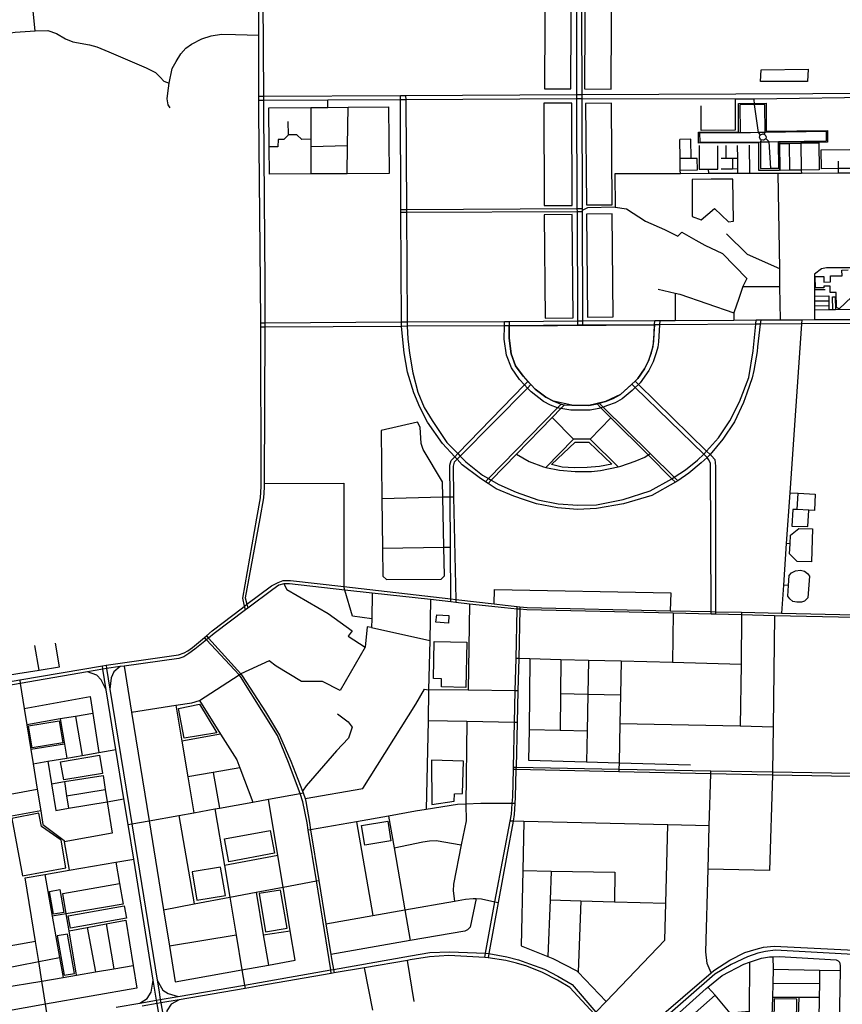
# Model space of a CAD drawing. Header units: millimetres. Extents: x 664923 to 767831, y 3118803 to 3207600.
# Tile 312 of 422: x 729539 to 731976, y 3165927 to 3168845. Entities that reach past the tile are written whole.
import ezdxf

# ---------------------------------------------------------------- set-up
doc = ezdxf.new("R2010")
doc.units = ezdxf.units.MM
for name, color, linetype in [('buildings', 5, 'Continuous'), ('parks', 8, 'Continuous'), ('roads_2', 2, 'Continuous'), ('roads_3', 3, 'Continuous')]:
    doc.layers.add(name, color=color, linetype=linetype)

msp = doc.modelspace()

# ---------------------------------------------------------------- linework, layer by layer
at = {"layer": 'buildings'}
for points in [[(731735.62, 3168695.56), (731874.64, 3168698.32), (731873.27, 3168661.23), (731734.21, 3168661.07), (731735.62, 3168695.56)], [(731531.47, 3168370.91), (731530.82, 3168261.54), (731557.78, 3168251.8), (731597.51, 3168285.3), (731639.17, 3168245.94), (731653.69, 3168248.09), (731651.69, 3168372.36), (731587.81, 3168372.02), (731531.47, 3168370.91)], [(730774.29, 3167080.89), (730810.43, 3167079.71), (730808.98, 3167056.99), (730771.54, 3167060.04), (730774.29, 3167080.89)]]:
    msp.add_lwpolyline(points, close=True, dxfattribs=at)
msp.add_lwpolyline([(732003.85, 3168022.57), (731966.63, 3167988.05), (731958.55, 3167992.27), (731957.54, 3168036.16), (731940.43, 3168036.12), (731939.92, 3168054.79), (731921.41, 3168054.75), (731921.66, 3168050.44), (731896.48, 3168050.27), (731895.76, 3168083.76), (731895.76, 3168083.76), (731921.32, 3168083.94), (731921.65, 3168067.35), (731941.18, 3168068), (731941.36, 3168085.37), (731975.32, 3168085.89), (731974.98, 3168102.84), (731993.4, 3168102.93)], dxfattribs=at)
at = {"layer": 'parks'}
for points in [[(731095.54, 3169042.9), (731093.5, 3168639.93), (731172.11, 3168639.55), (731174.14, 3169042.53), (731095.54, 3169042.9)], [(731214.71, 3169042.16), (731212.68, 3168639.19), (731291.28, 3168638.81), (731293.31, 3169041.78), (731214.71, 3169042.16)], [(731091.87, 3168597.12), (731092.64, 3168293.79), (731175.22, 3168294.01), (731174.45, 3168597.34), (731091.87, 3168597.12)], [(731215.63, 3168596.66), (731217.97, 3168295.76), (731294.45, 3168296.36), (731292.09, 3168597.26), (731215.63, 3168596.66)], [(731549.54, 3168511.31), (731668.69, 3168512.06), (731668.17, 3168596.28), (731750.07, 3168596.79), (731750.57, 3168514.7), (731932.15, 3168515.84), (731932.36, 3168481.55), (731789.58, 3168480.65), (731790.08, 3168398.12), (731729.16, 3168397.73), (731728.67, 3168479.44), (731549.74, 3168478.32), (731549.54, 3168511.31)], [(731092.87, 3168266.67), (731095.31, 3167960.63), (731178.54, 3167961.32), (731176.08, 3168267.34), (731092.87, 3168266.67)], [(731217.72, 3168268.8), (731220.83, 3167963.22), (731297.16, 3167963.99), (731294.05, 3168269.59), (731217.72, 3168268.8)], [(730989.39, 3167937.88), (731419.73, 3167940.42), (731415.17, 3167874.84), (731401.4, 3167834.31), (731389.69, 3167810.59), (731370.52, 3167781.92), (731362.02, 3167773.56), (731352.57, 3167764.25), (731318.48, 3167733.68), (731274.61, 3167713.04), (731224.69, 3167701.72), (731174.53, 3167702.07), (731120.09, 3167714.27), (731098.16, 3167725.73), (731065.6, 3167750.25), (731030.06, 3167788.2), (731007.77, 3167819.22), (730994.87, 3167854.48), (730989.44, 3167901.11), (730989.39, 3167937.88)], [(731114.68, 3167527.09), (731185.05, 3167592.97), (731225.11, 3167593.12), (731293.2, 3167527.37), (731256.84, 3167521.14), (731220.42, 3167517.84), (731181.33, 3167517.06), (731146.45, 3167518.64), (731114.68, 3167527.09)], [(730766.94, 3167001.92), (730863.56, 3167000.17), (730861.08, 3166866.5), (730788.21, 3166867.83), (730788.66, 3166892.13), (730764.91, 3166892.56), (730766.94, 3167001.92)], [(730009.67, 3166803.82), (730071.59, 3166816.54), (730123.14, 3166731.98), (730025.86, 3166715.68), (730009.67, 3166803.82)], [(729564.47, 3166752.47), (729656.12, 3166767.55), (729666.95, 3166702.28), (729575.3, 3166687.2), (729564.47, 3166752.47)], [(729659.95, 3166645.92), (729775.45, 3166665.28), (729784.53, 3166611.6), (729669.03, 3166592.23), (729659.95, 3166645.92)], [(730759.17, 3166650.33), (730760.13, 3166519.09), (730826.31, 3166529.3), (730826.7, 3166550.78), (730850.3, 3166551.66), (730853.3, 3166647.73), (730759.17, 3166650.33)], [(729515.73, 3166477.87), (729547.53, 3166308.14), (729675.37, 3166331.77), (729661.13, 3166413.3), (729602.93, 3166454.41), (729595.85, 3166493.38), (729515.73, 3166477.87)], [(730551.16, 3166457.4), (730629.11, 3166470.18), (730638.84, 3166411.39), (730560.88, 3166398.61), (730551.16, 3166457.4)], [(730145.43, 3166417.77), (730281.18, 3166442.59), (730293.7, 3166374.75), (730157.94, 3166349.94), (730145.43, 3166417.77)], [(730049.71, 3166319.77), (730064.01, 3166235.99), (730148.22, 3166250.23), (730133.92, 3166334.01), (730049.71, 3166319.77)], [(729626.81, 3166262.1), (729657.82, 3166267.55), (729669.82, 3166199.85), (729638.81, 3166194.41), (729626.81, 3166262.1)], [(730248.03, 3166255.27), (730267.19, 3166142.06), (730331.04, 3166152.77), (730311.89, 3166265.99), (730248.03, 3166255.27)], [(729682.77, 3166189.49), (729848.26, 3166218.83), (729854.73, 3166182.62), (729689.24, 3166153.27), (729682.77, 3166189.49)], [(729649.86, 3166129.86), (729670.74, 3166013.58), (729701.54, 3166019.05), (729680.65, 3166135.34), (729649.86, 3166129.86)], [(731773.97, 3165943.41), (731773.22, 3165871.36), (731840.79, 3165870.67), (731841.55, 3165942.72), (731773.97, 3165943.41)]]:
    msp.add_lwpolyline(points, close=True, dxfattribs=at)
at = {"layer": 'roads_2'}
for points in [[(730208.03, 3167096.24), (730205.21, 3167107.43), (730199.47, 3167130.24), (730241.05, 3167368.08), (730252.63, 3167427.97), (730254.51, 3167461.45), (730252.89, 3167933.56), (730252.85, 3167946.7), (730252.45, 3168062.02), (730247.35, 3168572.08), (730247.34, 3168604.8), (730247.33, 3168618.08), (730247.25, 3168798.94), (730247.12, 3169048.97), (730247.12, 3169061.05), (730247.12, 3169076.27), (730244.57, 3169430.4), (730244.5, 3169439.75), (730244.28, 3169470.96), (730244.03, 3169506.53), (730243.6, 3169519.87)], [(730255.9, 3169520.05), (730256.29, 3169506.75), (730256.43, 3169471.77), (730256.55, 3169439.78), (730256.59, 3169430.42), (730257.96, 3169075.77), (730258.07, 3169061.07), (730258.15, 3169048.99), (730261.16, 3168618.14), (730261.26, 3168604.87), (730261.49, 3168570.6), (730265.36, 3168064.06), (730265.01, 3167946.77), (730264.97, 3167933.64), (730263.59, 3167470.09), (730263.56, 3167458.35), (730260.99, 3167428.18), (730249.84, 3167367.07), (730207.05, 3167131.38), (730212.03, 3167112.59), (730214.97, 3167101.44)], [(732012.29, 3167073.16), (731774.85, 3167078.81), (731677.75, 3167081.11), (731600.57, 3167082.95), (731587.52, 3167083.26), (731474.62, 3167085.94), (731040.89, 3167096.27), (731020.81, 3167097.91), (731012.93, 3167098.56), (730975.43, 3167101.63), (730871.52, 3167113.29), (730831, 3167117.85), (730816.48, 3167119.48), (730756.04, 3167126.26), (730583.4, 3167145.65), (730502.11, 3167154.78), (730337.95, 3167173.22), (730321.61, 3167173.59), (730306.52, 3167168.98), (730288.97, 3167156.82), (730214.97, 3167101.44), (730208.03, 3167096.24), (730114.81, 3167026.46), (730097.84, 3167012.48), (730091.85, 3167007.55), (730057.75, 3166979.46), (730040.1, 3166967.16), (730025.5, 3166956.38), (730010.49, 3166952.32), (729848.19, 3166929.66), (729836.09, 3166927.97), (729796.08, 3166922.4), (729785.33, 3166920.52), (729740.06, 3166912.65), (729540.48, 3166877.95), (729269.94, 3166830.91)], [(729475.9, 3166877.69), (729538.8, 3166888.45), (729783.75, 3166930.33), (729794.54, 3166931.96), (730009.2, 3166962.66), (730025.62, 3166968.68), (730036.98, 3166974.38), (730050.6, 3166984.51), (730086.16, 3167013.7), (730092.24, 3167018.7), (730108.94, 3167033.48), (730198.64, 3167102.46), (730205.21, 3167107.43), (730212.03, 3167112.59), (730284.85, 3167167.7), (730304.19, 3167177.57), (730319.61, 3167183.26), (730341.59, 3167182.97), (730499.09, 3167164.95), (730816.41, 3167128.63), (730830.81, 3167126.98), (730944.27, 3167114), (730976.71, 3167110.28), (731013.11, 3167106.06), (731020.98, 3167105.15), (731042.3, 3167102.66), (731466.3, 3167093.46), (731587.5, 3167090.84), (731600.57, 3167090.56), (731677.84, 3167088.88), (731796.08, 3167086.32), (732012.7, 3167081.64)], [(730916.65, 3166066.29), (730919.02, 3166079.19), (730947.02, 3166231.04), (730972.8, 3166370.89), (730992.13, 3166470.43), (730996.07, 3166490.75), (730998.29, 3166522.35), (730999.68, 3166542), (731001.6, 3166622.74), (731001.77, 3166629.77), (731004.92, 3166762.18), (731007.16, 3166856.13), (731009.44, 3166951.93), (731012.93, 3167098.56), (731013.11, 3167106.06)], [(731020.98, 3167105.15), (731020.81, 3167097.91), (731017.25, 3166951.73), (731014.92, 3166856.03), (731012.63, 3166762.03), (731009.41, 3166629.63), (731009.24, 3166622.58), (731007.25, 3166541.06), (731006.12, 3166522.34), (731004.19, 3166490.21), (731000.55, 3166470.22), (730982.17, 3166369.32), (730956.64, 3166228.84), (730929.14, 3166077.52), (730926.81, 3166064.75)], [(730462.11, 3166018.68), (730460.42, 3166029.14), (730417.89, 3166292.79), (730393.65, 3166443.13), (730390.05, 3166465.4), (730377.54, 3166527.18), (730369.53, 3166551.88), (730335.48, 3166644.12), (730302.64, 3166723.39), (730261.22, 3166789.82), (730192.93, 3166898.5), (730188.62, 3166903.15), (730091.85, 3167007.55), (730086.16, 3167013.7)], [(730092.24, 3167018.7), (730097.84, 3167012.48), (730193.49, 3166906.29), (730198.34, 3166900.92), (730266.76, 3166794.39), (730308.79, 3166724.92), (730342.44, 3166648.04), (730377.05, 3166559.12), (730379.14, 3166553.76), (730384.19, 3166537.28), (730386.84, 3166528.59), (730397.11, 3166466.5), (730400.72, 3166444.38), (730425.22, 3166294.16), (730446.1, 3166166.13), (730460.89, 3166075.44), (730463.91, 3166056.98), (730468.96, 3166030.65), (730470.96, 3166020.21)], [(729795.34, 3166858.69), (729780.11, 3166889.2), (729766.83, 3166902.96), (729740.06, 3166912.65)], [(729956.5, 3165863.64), (729945.75, 3165929.76), (729944.15, 3165939.59), (729939.37, 3165969), (729934.52, 3165998.93), (729876.44, 3166357.74), (729859.91, 3166459.84), (729847.54, 3166536.28), (729823.97, 3166681.84), (729795.34, 3166858.69), (729785.33, 3166920.52), (729783.75, 3166930.33)], [(729794.54, 3166931.96), (729796.08, 3166922.4), (729806.06, 3166860.88), (729870.77, 3166461.8), (729945.79, 3165999.1), (729950.52, 3165969.94), (729955.43, 3165941.52), (729957.12, 3165931.71), (729968.77, 3165864.18)], [(729836.09, 3166927.97), (729817.94, 3166912.36), (729809.63, 3166894.57), (729806.06, 3166860.88)], [(732014.93, 3166601.59), (732002.34, 3166601.85), (731769.26, 3166606.71), (731586.18, 3166610.53), (731314.29, 3166616.2), (731009.24, 3166622.58), (731001.6, 3166622.74)], [(731001.77, 3166629.77), (731009.41, 3166629.63), (731314.45, 3166624.15), (731586.43, 3166619.27), (731769.55, 3166615.99), (732002.55, 3166611.82), (732014.96, 3166611.6)], [(730502.66, 3165073.24), (730516.38, 3165085.46), (730544.34, 3165109.99), (730862.05, 3165388.78), (731009.41, 3165518.09), (731329.02, 3165798.55), (731336.05, 3165804.04), (731587.49, 3166020.49), (731595.57, 3166027.45), (731643.11, 3166058.16), (731687.65, 3166080.78), (731720.77, 3166090.76), (731742.32, 3166096.75), (731773.89, 3166099.89), (731991.11, 3166088.34), (732003.69, 3166087.51)], [(729824.67, 3165919.14), (729894.76, 3165931.13), (729944.15, 3165939.59), (729955.43, 3165941.52), (730008.43, 3165950.59), (730204.76, 3165984.19), (730249.02, 3165991.76), (730460.42, 3166029.14), (730468.96, 3166030.65), (730696.91, 3166070.95), (730754.42, 3166080.77), (730812.69, 3166082.87), (730919.02, 3166079.19), (730929.14, 3166077.52), (730981.9, 3166068.35), (731017.16, 3166058.92), (731049.59, 3166047.16), (731093.25, 3166031.18), (731133.69, 3166011.05), (731175.38, 3165986.14), (731246.06, 3165904.52)], [(731240.69, 3165898.93), (731168.95, 3165977.36), (731131.96, 3165998.83), (731087.74, 3166021.85), (731040.92, 3166040.24), (731010.92, 3166049.75), (730979.59, 3166056.72), (730926.81, 3166064.75), (730916.65, 3166066.29), (730810.37, 3166071.79), (730753.28, 3166067.93), (730696.03, 3166058.97), (730687.77, 3166057.54), (730560.86, 3166035.69), (730470.96, 3166020.21), (730462.11, 3166018.68), (730250.28, 3165982.2), (730206.37, 3165974.64), (730011.32, 3165941.05), (729957.12, 3165931.71), (729945.75, 3165929.76), (729901.12, 3165922.08)], [(732003.36, 3166074.89), (731990.99, 3166076.16), (731776.99, 3166088.17), (731748.63, 3166084.36), (731726.13, 3166078.81), (731695.57, 3166068.47), (731646.85, 3166045.71), (731598.39, 3166016.73), (731348.34, 3165798.67), (731343.4, 3165794.36), (731337.24, 3165788.97), (731019.32, 3165507.41), (730597.11, 3165135.42), (730552.76, 3165094.24), (730527.92, 3165072.25), (730514.55, 3165060.69)], [(729894.76, 3165931.13), (729916.61, 3165944.13), (729928.09, 3165963.34), (729934.52, 3165998.93)], [(729945.79, 3165999.1), (729963.25, 3165968.93), (729979.05, 3165959.74), (730008.43, 3165950.59)], [(730011.32, 3165941.05), (729987.49, 3165927.69), (729974.57, 3165907.87), (729968.77, 3165864.18)]]:
    msp.add_lwpolyline(points, dxfattribs=at)
at = {"layer": 'roads_3'}
for points in [[(729584.8, 3168811.4), (729578.4, 3168870.14), (729562.89, 3168970.47), (729534.05, 3169164.55), (729508.02, 3169374.98), (729500.29, 3169454.88), (729496.27, 3169496.28), (729494.68, 3169510.64)], [(731192.08, 3167939.07), (731192.04, 3167951.88), (731191.03, 3168275.05), (731190.99, 3168285.14), (731189.98, 3168609.84), (731189.94, 3168622.55), (731189.22, 3168853.04), (731188.15, 3169052.5), (731188.08, 3169064.23), (731187, 3169264.12), (731186.94, 3169276.91)], [(731201.66, 3169276.33), (731201.74, 3169263.78), (731202.52, 3169064.29), (731202.58, 3169052.58), (731203.38, 3168853.32), (731204.03, 3168622.62), (731204.07, 3168609.91), (731204.99, 3168285.23), (731205.01, 3168279.43), (731205.02, 3168275.1), (731205.93, 3167951.96), (731205.97, 3167939.16)], [(728786.9, 3168335.26), (728841.89, 3168329.27), (728897.07, 3168316.08), (729014.22, 3168294.07), (729036.67, 3168292.3), (729054.78, 3168295.26), (729078.91, 3168310.8), (729175.84, 3168434.24), (729248.77, 3168516.34), (729264.79, 3168543.58), (729276.27, 3168565.9), (729324.89, 3168629.93), (729386.89, 3168701.46), (729432.15, 3168751.16), (729457.77, 3168772.95), (729484.03, 3168792.76), (729503.79, 3168804.79), (729525.74, 3168807.63), (729584.8, 3168811.4)], [(729584.8, 3168811.4), (729621.83, 3168812.49), (729648.27, 3168803.64), (729674.29, 3168787.39), (729696.16, 3168779.31), (729745.46, 3168769.76), (729767.55, 3168764.51), (729802.69, 3168749.29), (729913.87, 3168701.71), (729941.21, 3168687.79), (729954.8, 3168674.2), (729965.32, 3168662.75), (729981.39, 3168656.64)], [(729981.39, 3168656.64), (729990.31, 3168700.28), (730002.04, 3168720.97), (730015.73, 3168743.82), (730030.83, 3168759.89), (730047.72, 3168772.01), (730078.11, 3168787.94), (730106.49, 3168796.74), (730136.52, 3168801.31), (730177.95, 3168800.71), (730247.25, 3168798.94)], [(729985.05, 3168583.13), (729978.44, 3168592.24), (729975.53, 3168609.79), (729977.61, 3168627.3), (729981.39, 3168656.64)], [(730247.33, 3168618.08), (730261.16, 3168618.14), (730666.82, 3168620.07), (730682.32, 3168620.14), (731189.94, 3168622.55), (731204.03, 3168622.62), (732117.18, 3168627.04), (732129.63, 3168627.1)], [(732129, 3168614.93), (732116.52, 3168614.86), (731714.52, 3168608.83), (731659.13, 3168608.81), (731204.07, 3168609.91), (731189.98, 3168609.84), (730682.41, 3168607.11), (730666.87, 3168607.03), (730451.85, 3168605.88), (730261.26, 3168604.87), (730247.34, 3168604.8)], [(730452.06, 3168584.66), (730451.85, 3168605.88)], [(731734.29, 3167954.91), (731732.86, 3167942.29), (731725.26, 3167875.71), (731723.69, 3167861.96), (731713.49, 3167805.42), (731709.45, 3167783.02), (731693.51, 3167738.08), (731683.77, 3167710.61), (731656.69, 3167652.77), (731622.11, 3167602.07), (731584.21, 3167556.75), (731575.88, 3167547.16), (731558.21, 3167531.98), (731521.04, 3167501.37), (731488.92, 3167478.47), (731482.05, 3167473.91), (731411.38, 3167434.97), (731328.29, 3167410.3), (731247.81, 3167396.34), (731191.96, 3167393.55), (731132.56, 3167398), (731070.21, 3167409.69), (731034.32, 3167422.09), (731002.55, 3167433.08), (730950.73, 3167455.08), (730926.4, 3167470.71), (730918.57, 3167475.75), (730899.82, 3167487.78), (730849.93, 3167526.13), (730834.56, 3167542.57), (730827.87, 3167549.73), (730791.66, 3167588.47), (730747.48, 3167652.19), (730723.96, 3167696.11), (730706.24, 3167739.03), (730688.08, 3167800.46), (730677.92, 3167857.57), (730669.7, 3167935.99), (730669.65, 3167948.99), (730668.28, 3168273.46), (730668.24, 3168281.9), (730666.87, 3168607.03), (730666.82, 3168620.07)], [(730682.32, 3168620.14), (730682.41, 3168607.11), (730684.49, 3168282), (730684.55, 3168273.51), (730686.62, 3167949.09), (730686.7, 3167936.1), (730688.73, 3167898.65), (730694.08, 3167856.62), (730703.14, 3167797.81), (730718.38, 3167741.38), (730737.36, 3167695.11), (730760.41, 3167656.58), (730804.7, 3167591.66), (730836.81, 3167558.92), (730843.76, 3167551.84), (730860.77, 3167534.51), (730909.62, 3167495.21), (730927.63, 3167485.04), (730935.83, 3167480.41), (730958.23, 3167467.76), (731010, 3167444.7), (731074.08, 3167421.52), (731134.3, 3167410.12), (731192.57, 3167405.87), (731247.48, 3167407.33), (731326.32, 3167423.27), (731406.78, 3167448.59), (731471.43, 3167484.49), (731478.29, 3167488.96), (731511.59, 3167511.25), (731546.66, 3167539.81), (731565.78, 3167557.75), (731573.28, 3167566.26), (731608.95, 3167606.13), (731643.02, 3167656.05), (731671.91, 3167712), (731698.67, 3167784.08), (731711.92, 3167863.45), (731720.02, 3167942.21), (731721.31, 3167954.83)], [(731659.13, 3168608.81), (731658.81, 3168516.88), (731557.48, 3168515.82)], [(731734.08, 3168503.52), (731728.19, 3168509.97), (731715.9, 3168592.91), (731714.52, 3168608.83)], [(730276.89, 3168583.27), (730400.99, 3168584.25), (730452.06, 3168584.66), (730511.63, 3168585.12), (730631.91, 3168586.08), (730633.44, 3168389.24), (730509.25, 3168388.26), (730401.04, 3168387.4), (730278.42, 3168386.43), (730277.78, 3168467.79), (730276.89, 3168583.27)], [(730400.99, 3168584.25), (730401.02, 3168490.41), (730401.02, 3168469.21), (730401.04, 3168387.4)], [(730509.25, 3168388.26), (730510.25, 3168471.39), (730511.63, 3168585.12)], [(731557.48, 3168515.82), (731557.76, 3168589.72)], [(731744.14, 3168505.33), (731747.31, 3168510.27), (731746.27, 3168593.3), (731715.9, 3168592.91), (731672.12, 3168592.36), (731673.16, 3168509.57)], [(730335.54, 3168503.08), (730334.16, 3168542.63)], [(730401.02, 3168490.41), (730374.97, 3168490), (730359.98, 3168502.97), (730335.54, 3168503.08), (730321.26, 3168489.94), (730304.91, 3168489.62), (730303.93, 3168467.91), (730277.78, 3168467.79)], [(731528.23, 3168433.29), (731527.34, 3168490.08), (731494.69, 3168489.56)], [(731496.28, 3168388.16), (731496.11, 3168398.9), (731495.58, 3168432.78), (731494.69, 3168489.56)], [(731553.56, 3168481.94), (731733.34, 3168482.52), (731738.14, 3168482.54), (731759.46, 3168482.95), (731787.42, 3168483.5), (731863.22, 3168484.99), (731929.32, 3168485.65), (731929.05, 3168513.13), (731747.31, 3168510.27), (731728.19, 3168509.97), (731704.49, 3168509.6), (731673.16, 3168509.57), (731553.3, 3168509.43), (731553.56, 3168481.94)], [(731750.05, 3168496.21), (731749.08, 3168492.42), (731747, 3168489.63), (731743.98, 3168487.75), (731740.17, 3168487.12), (731735.89, 3168488.32), (731733.56, 3168490.15), (731731.66, 3168493.2), (731731.04, 3168496.94), (731731.97, 3168500.66), (731734.08, 3168503.52), (731738.18, 3168505.73), (731740.91, 3168506.03), (731744.14, 3168505.33), (731747.52, 3168503), (731749.51, 3168499.71), (731750.05, 3168496.21)], [(731735.89, 3168488.32), (731733.34, 3168482.52), (731733.93, 3168403.98), (731764.71, 3168404.21), (731788.02, 3168404.4), (731787.42, 3168483.5)], [(731764.71, 3168404.21), (731759.46, 3168482.95), (731749.08, 3168492.42)], [(730401.02, 3168469.21), (730510.25, 3168471.39)], [(731552.21, 3168471.68), (731552.26, 3168401.31), (731579.09, 3168401.39), (731607.36, 3168401.47), (731607.07, 3168470.81)], [(731632.36, 3168433.04), (731631.8, 3168471.41)], [(731666.89, 3168388.73), (731666.78, 3168402.24), (731666.51, 3168433.59), (731666.01, 3168472.23)], [(731700.49, 3168473.06), (731701.39, 3168388.83)], [(731906.74, 3168479.27), (731907.94, 3168399.63), (731854.59, 3168398.77), (731820.46, 3168398.4), (731792.11, 3168398.11), (731791.12, 3168477.35), (731820.06, 3168477.84), (731853.2, 3168478.39), (731906.74, 3168479.27)], [(731820.46, 3168398.4), (731820.06, 3168477.84)], [(731853.2, 3168478.39), (731854.59, 3168398.77), (731854.76, 3168389.31)], [(731913.66, 3168459.08), (731998.16, 3168459.64), (732073.79, 3168460.14), (732071.22, 3168404.29), (731998.11, 3168403.73), (731964.04, 3168403.5), (731914.18, 3168403.1), (731913.66, 3168459.08)], [(731496.11, 3168398.9), (731546.93, 3168399.71), (731546.4, 3168433.57), (731528.23, 3168433.29), (731495.58, 3168432.78)], [(731666.51, 3168433.59), (731650.53, 3168433.33), (731632.36, 3168433.04), (731616.9, 3168432.8)], [(731650.53, 3168433.33), (731651.15, 3168402.1)], [(731579.09, 3168401.39), (731579.36, 3168388.45)], [(731666.78, 3168402.24), (731651.15, 3168402.1), (731617.51, 3168401.83)], [(731963.84, 3168425.64), (731964.04, 3168403.5), (731964.17, 3168389.69)], [(732101.22, 3168390.09), (731964.17, 3168389.69), (731854.76, 3168389.31), (731784.66, 3168389.1), (731701.39, 3168388.83), (731666.89, 3168388.73), (731579.36, 3168388.45), (731496.28, 3168388.16), (731302.16, 3168387.6), (731303.28, 3168289.36), (731220.7, 3168287.57), (731205.01, 3168279.43)], [(731784.66, 3168389.1), (731789.55, 3168107.29), (731790.47, 3168054.47), (731792.19, 3167955.23)], [(730668.24, 3168281.9), (730684.49, 3168282), (731190.99, 3168285.14), (731204.99, 3168285.23)], [(731303.28, 3168289.36), (731336.35, 3168283.81), (731393.36, 3168247.94), (731449.1, 3168222.63), (731488.81, 3168202.8), (731500.78, 3168215.19), (731542.14, 3168191.7), (731569.01, 3168176.38), (731621.56, 3168151.53), (731693.67, 3168077.92), (731681.39, 3168054.42), (731669.34, 3168018.78), (731654.79, 3167975.68)], [(731205.02, 3168275.1), (731191.03, 3168275.05), (730684.55, 3168273.51), (730668.28, 3168273.46)], [(731632.62, 3168209.87), (731693.84, 3168149.79), (731789.55, 3168107.29)], [(732082.11, 3168109.18), (731929.63, 3168109.48), (731914.93, 3168106.15), (731893.34, 3168091.05), (731893.57, 3168044.24), (731893.65, 3168025.76), (731893.72, 3168010.21), (731893.79, 3167995.95), (731893.84, 3167983.98), (731893.98, 3167955.81)], [(731681.39, 3168054.42), (731790.47, 3168054.47)], [(732025.24, 3168064.02), (732026.05, 3168040.06), (732025.83, 3167985.61), (732017.04, 3167985.5), (731955.81, 3167984.74), (731947.65, 3167984.65), (731936.59, 3167984.5), (731893.84, 3167983.98)], [(731430.83, 3168045.75), (731480.66, 3168034.31), (731494.33, 3168031.17), (731654.79, 3167975.68), (731655.2, 3167954.46)], [(731480.66, 3168034.31), (731481, 3167953.5)], [(731925.31, 3168044.22), (731893.57, 3168044.24)], [(731893.65, 3168025.76), (731936.08, 3168026.29), (731936.27, 3168011.06), (731936.44, 3167997.13), (731936.59, 3167984.5)], [(731947.65, 3167984.65), (731947.22, 3168023.27), (731955.03, 3168023.42), (731955.81, 3167984.74)], [(731936.27, 3168011.06), (731893.72, 3168010.21)], [(731936.44, 3167997.13), (731893.79, 3167995.95)], [(730252.85, 3167946.7), (730265.01, 3167946.77), (730669.65, 3167948.99), (730686.62, 3167949.09), (730974.9, 3167950.68), (730989.37, 3167950.76), (731192.04, 3167951.88), (731205.93, 3167951.96), (731420.32, 3167953.15), (731435.68, 3167953.24), (731481, 3167953.5), (731655.2, 3167954.46), (731721.31, 3167954.83), (731734.29, 3167954.91), (731792.19, 3167955.23), (731855.85, 3167955.59), (731893.98, 3167955.81), (732017.61, 3167956.5), (732071.53, 3167956.8), (732087.84, 3167956.85)], [(732087, 3167944.4), (732070.35, 3167944.3), (731854.98, 3167943.01), (731732.86, 3167942.29), (731720.02, 3167942.21), (731434.92, 3167940.51), (731419.73, 3167940.42), (731205.97, 3167939.16), (731192.08, 3167939.07), (730989.39, 3167937.88), (730974.71, 3167937.79), (730686.7, 3167936.1), (730669.7, 3167935.99), (730264.97, 3167933.64), (730252.89, 3167933.56)], [(731435.68, 3167953.24), (731434.92, 3167940.51), (731431.93, 3167890.53), (731429.29, 3167874.2), (731424.91, 3167857.14), (731415.35, 3167830.67), (731402.45, 3167805), (731377.42, 3167768.55), (731372.2, 3167763.64), (731362.51, 3167754.52), (731353.03, 3167745.6), (731323.69, 3167721.65), (731303.48, 3167709.25), (731280.72, 3167701.02), (731267.52, 3167696.68), (731261.02, 3167694.54), (731254.55, 3167692.41), (731228.57, 3167687.86), (731172.12, 3167687.19), (731141.77, 3167692.44), (731136.26, 3167693.39), (731132.31, 3167694.82), (731111.14, 3167702.46), (731090.28, 3167712.98), (731054.48, 3167741.94), (731043.46, 3167753.31), (731034.7, 3167762.34), (731019.42, 3167778.1), (730996.16, 3167812.7), (730981.4, 3167850.61), (730974.14, 3167898.11), (730974.71, 3167937.79), (730974.9, 3167950.68)], [(730989.37, 3167950.76), (730989.39, 3167937.88), (730989.44, 3167901.11), (730994.87, 3167854.48), (731007.77, 3167819.22), (731030.06, 3167788.2), (731044.67, 3167772.6), (731053.37, 3167763.32), (731065.6, 3167750.25), (731098.16, 3167725.73), (731120.09, 3167714.27), (731142.72, 3167705.48), (731152.67, 3167703.67), (731174.53, 3167702.07), (731224.69, 3167701.72), (731249.42, 3167706.12), (731256.09, 3167707.95), (731274.61, 3167713.04), (731296.99, 3167722.02), (731318.48, 3167733.68), (731350, 3167761.72), (731352.57, 3167764.25), (731362.02, 3167773.56), (731370.52, 3167781.92), (731389.69, 3167810.59), (731401.4, 3167834.31), (731410.9, 3167857.31), (731415.17, 3167874.84), (731417.46, 3167891.14), (731419.73, 3167940.42), (731420.32, 3167953.15)], [(731855.85, 3167955.59), (731854.98, 3167943.01), (731820.62, 3167443.17), (731810.25, 3167292.36), (731801.75, 3167168.84), (731796.08, 3167086.32)], [(730816.48, 3167119.48), (730816.41, 3167128.63), (730815.16, 3167281.95), (730813.95, 3167431), (730813.19, 3167524.7), (730817.24, 3167538.8), (730827.87, 3167549.73), (730836.81, 3167558.92), (731034.7, 3167762.34), (731044.67, 3167772.6)], [(731053.37, 3167763.32), (731043.46, 3167753.31), (730843.76, 3167551.84), (730834.56, 3167542.57), (730825.66, 3167533.58), (730822.64, 3167521.65), (730824.51, 3167431.26), (730830.81, 3167126.98), (730831, 3167117.85)], [(731587.52, 3167083.26), (731587.5, 3167090.84), (731585.95, 3167530.17), (731579.94, 3167541.55), (731575.88, 3167547.16), (731565.78, 3167557.75), (731362.51, 3167754.52), (731352.57, 3167764.25)], [(731362.02, 3167773.56), (731372.2, 3167763.64), (731573.28, 3167566.26), (731584.21, 3167556.75), (731588.77, 3167552.52), (731598.02, 3167541.2), (731600.57, 3167522.19), (731600.57, 3167090.56), (731600.57, 3167082.95)], [(730918.57, 3167475.75), (730927.63, 3167485.04), (731132.31, 3167694.82), (731142.72, 3167705.48)], [(731152.67, 3167703.67), (731141.77, 3167692.44), (731116.28, 3167666.2), (731010.63, 3167557.42), (730935.83, 3167480.41), (730926.4, 3167470.71)], [(731482.05, 3167473.91), (731471.43, 3167484.49), (731400.92, 3167554.89), (731290.28, 3167665.33), (731261.02, 3167694.54), (731249.42, 3167706.12)], [(731256.09, 3167707.95), (731267.52, 3167696.68), (731407.25, 3167558.97), (731478.29, 3167488.96), (731488.92, 3167478.47)], [(730625.15, 3167186.23), (730787.87, 3167186.93), (730797.15, 3167197), (730795.48, 3167281.66), (730792.54, 3167430.48), (730791.66, 3167475.11), (730734.64, 3167571.52), (730727.97, 3167589.36), (730725.21, 3167637.41), (730717.24, 3167652.07), (730609.4, 3167626.94), (730612.04, 3167426.06), (730613.98, 3167279.09), (730615.07, 3167195.86), (730625.15, 3167186.23)], [(731180.05, 3167601.7), (731116.28, 3167666.2)], [(731228.84, 3167601.76), (731290.28, 3167665.33)], [(731311.88, 3167520.12), (731228.84, 3167601.76), (731180.05, 3167601.7), (731098, 3167518.01)], [(731010.63, 3167557.42), (731048.08, 3167535.26), (731090.87, 3167519.49), (731098, 3167518.01), (731138.5, 3167509.64), (731184.65, 3167506.05), (731233, 3167506.11), (731260.04, 3167508.9), (731311.88, 3167520.12), (731319.42, 3167521.76), (731362.06, 3167536.53), (731390.74, 3167548.34), (731400.92, 3167554.89), (731407.25, 3167558.97)], [(730263.59, 3167470.09), (730498.89, 3167471.1), (730499.09, 3167164.95)], [(731820.62, 3167443.17), (731845.52, 3167441.65), (731895.37, 3167438.6), (731893.48, 3167390.35), (731877.4, 3167391.18), (731842.52, 3167392.99), (731845.52, 3167441.65)], [(730612.04, 3167426.06), (730792.54, 3167430.48), (730813.95, 3167431), (730824.51, 3167431.26)], [(731842.52, 3167392.99), (731829.49, 3167393.13), (731826.79, 3167344.46), (731874.05, 3167342.97), (731877.4, 3167391.18)], [(731887.62, 3167336.36), (731885.09, 3167238.27), (731842.72, 3167239.04), (731819.46, 3167262.49), (731821.28, 3167291.96), (731822.84, 3167317.24), (731847.7, 3167337.18), (731887.62, 3167336.36)], [(731821.28, 3167291.96), (731810.25, 3167292.36)], [(730613.98, 3167279.09), (730795.48, 3167281.66), (730815.16, 3167281.95)], [(731878.44, 3167195.76), (731873.83, 3167132.14), (731863.93, 3167122.22), (731854.87, 3167119.12), (731841.52, 3167118.86), (731829.42, 3167121.21), (731820.48, 3167128.49), (731814.45, 3167136.8), (731816.48, 3167167.95), (731818.44, 3167198.14), (731825.79, 3167205.73), (731837.08, 3167211.79), (731852.35, 3167213.39), (731864.13, 3167211.03), (731873.07, 3167203.43), (731878.44, 3167195.76)], [(730321.61, 3167173.59), (730329.83, 3167156.12), (730452.78, 3167084.99), (730523.47, 3167034.37), (730512.33, 3167017.66), (730562.68, 3166985.68)], [(730582, 3167069.72), (730525.18, 3167077.11), (730502.11, 3167154.78), (730499.09, 3167164.95)], [(730583.4, 3167145.65), (730582, 3167069.72), (730581.51, 3167043.55), (730753.51, 3167005)], [(730944.27, 3167114), (730945.53, 3167156.67), (731468.01, 3167146.76), (731466.3, 3167093.46)], [(731816.48, 3167167.95), (731801.75, 3167168.84)], [(730756.04, 3167126.26), (730753.51, 3167005), (730750.49, 3166859.44), (730748.56, 3166767.13), (730743.09, 3166504.33)], [(730871.52, 3167113.29), (730868.04, 3166857.93)], [(731474.62, 3167085.94), (731472.82, 3166939.82)], [(731677.84, 3167088.88), (731677.75, 3167081.11), (731676.04, 3166934.51), (731673.9, 3166751.98)], [(731774.85, 3167078.81), (731771.09, 3166749.92), (731769.55, 3166615.99)], [(730581.51, 3167043.55), (730568.72, 3167045.84), (730562.68, 3166985.68), (730488.29, 3166856.94), (730435.49, 3166883.81), (730373.44, 3166883.86), (730299.02, 3166929.32), (730277.88, 3166945.39), (730193.49, 3166906.29)], [(729350.74, 3166878.02), (729409.95, 3166887.51), (729472.52, 3166897.54), (729533.57, 3166907.33), (729596.45, 3166917.41), (729656.33, 3166927), (729645.25, 3166997.5)], [(729596.45, 3166917.41), (729583.98, 3166990.88)], [(731676.04, 3166934.51), (731472.82, 3166939.82), (731321.05, 3166943.78), (731224.13, 3166946.31), (731142.24, 3166948.45), (731050.64, 3166950.85), (731017.25, 3166951.73), (731009.44, 3166951.93)], [(731050.64, 3166950.85), (731047.81, 3166740.92), (731046.6, 3166650.7), (731218.13, 3166645.64), (731314.84, 3166642.79), (731526.59, 3166636.74)], [(731142.24, 3166948.45), (731141.08, 3166847.91), (731139.82, 3166738.49)], [(731224.13, 3166946.31), (731222.12, 3166846.14), (731219.94, 3166736.37), (731218.13, 3166645.64)], [(731321.05, 3166943.78), (731318.99, 3166844.03), (731317.24, 3166759.59), (731314.84, 3166642.79), (731314.45, 3166624.15), (731314.29, 3166616.2)], [(729848.19, 3166929.66), (729870.33, 3166793.01), (729922.47, 3166471.13), (729965.17, 3166207.54), (729982.58, 3166100.08), (729999.71, 3165994.35)], [(729538.8, 3166888.45), (729540.48, 3166877.95), (729552.39, 3166803.42), (729560.02, 3166755.76), (729571.82, 3166681.9), (729578.53, 3166640.03), (729590.53, 3166564.95), (729600.9, 3166500.13), (729607.23, 3166460.53), (729670.19, 3166412.93), (729670.85, 3166409.16), (729685.7, 3166324.53)], [(729870.33, 3166793.01), (730001.19, 3166813.2), (730048.83, 3166820.56), (730071.04, 3166827.34), (730188.62, 3166903.15), (730193.49, 3166906.29)], [(730384.19, 3166537.28), (730555.63, 3166566.96), (730712.21, 3166816.55), (730738.54, 3166861.04), (730750.49, 3166859.44)], [(731014.92, 3166856.03), (731007.16, 3166856.13), (730868.04, 3166857.93), (730750.49, 3166859.44)], [(729552.39, 3166803.42), (729747.52, 3166839.69), (729755.4, 3166789.35), (729773.56, 3166673.25)], [(730071.04, 3166827.34), (730134.15, 3166727.37), (730182.02, 3166651.53), (730191.05, 3166627.61), (730229.21, 3166526.53)], [(731141.08, 3166847.91), (731222.12, 3166846.14), (731318.99, 3166844.03)], [(730001.19, 3166813.2), (730018.99, 3166706.73), (730036.64, 3166601.28), (730054.42, 3166494.96)], [(729755.4, 3166789.35), (729704.11, 3166780.53), (729658.74, 3166772.73), (729560.02, 3166755.76)], [(729658.74, 3166772.73), (729671.28, 3166698.54), (729678.3, 3166657.04)], [(729704.11, 3166780.53), (729724.17, 3166664.84)], [(730480.31, 3166787.87), (730511.79, 3166764.39), (730523.58, 3166748.56), (730512.75, 3166715.79), (730477.38, 3166677.89), (730387.62, 3166574.22), (730377.05, 3166559.12)], [(731012.63, 3166762.03), (731004.92, 3166762.18), (730863.41, 3166764.92), (730748.56, 3166767.13)], [(730863.41, 3166764.92), (730860.18, 3166520.2), (730861.17, 3166470.85), (730846.95, 3166399.94), (730823.69, 3166283.8), (730822.65, 3166263.52), (730827.43, 3166232.88)], [(731219.94, 3166736.37), (731139.82, 3166738.49), (731047.81, 3166740.92)], [(731317.24, 3166759.59), (731673.9, 3166751.98), (731771.09, 3166749.92)], [(730134.15, 3166727.37), (730018.99, 3166706.73)], [(729671.28, 3166698.54), (729571.82, 3166681.9)], [(729578.53, 3166640.03), (729621.71, 3166647.39), (729678.3, 3166657.04), (729724.17, 3166664.84), (729773.56, 3166673.25), (729823.97, 3166681.84)], [(729621.71, 3166647.39), (729632.58, 3166580.87), (729645.52, 3166501.57), (729683.43, 3166508.09), (729797.81, 3166527.74), (729847.54, 3166536.28)], [(730191.05, 3166627.61), (730112.08, 3166614.15), (730036.64, 3166601.28)], [(731587.49, 3166020.49), (731575.44, 3166048.54), (731571.29, 3166082.4), (731578.19, 3166327.4), (731581.82, 3166456.11), (731586.18, 3166610.53), (731586.43, 3166619.27)], [(729632.58, 3166580.87), (729671.4, 3166587.11), (729785.72, 3166605.53), (729792.14, 3166564.19), (729797.81, 3166527.74), (729812.38, 3166433.99), (729670.85, 3166409.16)], [(730112.08, 3166614.15), (730131.01, 3166508.8)], [(731769.55, 3166615.99), (731769.26, 3166606.71), (731760.3, 3166323.52), (731578.19, 3166327.4)], [(729394.76, 3166528.86), (729448.86, 3166538.84), (729521.65, 3166552.25), (729590.53, 3166564.95)], [(729671.4, 3166587.11), (729677.75, 3166545.37), (729683.43, 3166508.09)], [(729677.75, 3166545.37), (729792.14, 3166564.19)], [(729859.91, 3166459.84), (729870.77, 3166461.8), (729922.47, 3166471.13), (730010.6, 3166487.05), (730054.42, 3166494.96), (730116.85, 3166506.24), (730131.01, 3166508.8), (730229.21, 3166526.53), (730275.58, 3166534.91), (730369.53, 3166551.88), (730379.14, 3166553.76)], [(730354.84, 3166058.09), (730340.31, 3166145.55), (730318.93, 3166274.15), (730303.26, 3166368.39), (730275.58, 3166534.91)], [(730116.85, 3166506.24), (730145.08, 3166338.61), (730160.94, 3166244.4), (730179.77, 3166132.65), (730197.09, 3166029.78), (730204.76, 3165984.19), (730206.37, 3165974.64)], [(731006.12, 3166522.34), (730998.29, 3166522.35), (730905.42, 3166522.41), (730860.18, 3166520.2), (730835.79, 3166519.01), (730743.09, 3166504.33), (730711.4, 3166499.3), (730631.73, 3166485.22), (730537.1, 3166468.49), (730400.72, 3166444.38), (730393.65, 3166443.13)], [(729600.9, 3166500.13), (729404.95, 3166464.92), (729331.74, 3166451.77), (729320.66, 3166449.78)], [(730010.6, 3166487.05), (730055.82, 3166224.6)], [(730631.73, 3166485.22), (730648.01, 3166391.44), (730680.01, 3166207.08), (730695.8, 3166116.07)], [(730537.1, 3166468.49), (730584.65, 3166190.38)], [(731581.82, 3166456.11), (731459.03, 3166459.09), (731032.28, 3166469.45), (731000.55, 3166470.22), (730992.13, 3166470.43)], [(731032.28, 3166469.45), (731029.13, 3166323.78), (731024.3, 3166101.12), (731104.03, 3166069.39), (731118.78, 3166063.51), (731189.2, 3166026.93), (731193.39, 3166022.53), (731276.14, 3165935.9)], [(731240.69, 3165898.93), (731246.06, 3165904.52), (731276.14, 3165935.9), (731450.24, 3166117.46), (731453.05, 3166227.02), (731459.03, 3166459.09)], [(730648.01, 3166391.44), (730733.42, 3166409.19), (730753.09, 3166411.94), (730772.8, 3166412.33), (730846.95, 3166399.94)], [(729622.36, 3165883.59), (729615.33, 3165927.35), (729604.23, 3165996.43), (729594.95, 3166054.07), (729585.51, 3166113.02), (729555.18, 3166301.81), (729612.92, 3166311.86), (729685.7, 3166324.53), (729823.15, 3166348.46), (729876.44, 3166357.74)], [(730303.26, 3166368.39), (730145.08, 3166338.61)], [(729823.15, 3166348.46), (729834.57, 3166285.05), (729845.57, 3166223.93), (729676.54, 3166195.78), (729634.77, 3166188.83)], [(729612.92, 3166311.86), (729634.77, 3166188.83), (729656.62, 3166065.81), (729667.06, 3166007.09)], [(731029.13, 3166323.78), (731113.18, 3166322.26), (731302.53, 3166318.87), (731301.47, 3166231.2)], [(731113.18, 3166322.26), (731110.07, 3166236.49), (731104.03, 3166069.39)], [(729707.11, 3166013.89), (729685.23, 3166144.85), (729676.54, 3166195.78), (729666.33, 3166255.52), (729834.57, 3166285.05)], [(729965.17, 3166207.54), (730055.82, 3166224.6), (730160.94, 3166244.4), (730239.62, 3166259.22), (730318.93, 3166274.15), (730417.89, 3166292.79), (730425.22, 3166294.16)], [(730239.62, 3166259.22), (730260.6, 3166133.33), (730275.51, 3166043.86)], [(730446.1, 3166166.13), (730584.65, 3166190.38), (730680.01, 3166207.08), (730827.43, 3166232.88), (730859.69, 3166238.53), (730882.09, 3166241), (730890.77, 3166240.71), (730907.26, 3166240.15), (730947.02, 3166231.04), (730956.64, 3166228.84)], [(730890.77, 3166240.71), (730873.7, 3166156.25), (730865.8, 3166147.63), (730857.8, 3166144.09), (730695.8, 3166116.07), (730460.89, 3166075.44)], [(731110.07, 3166236.49), (731201.24, 3166233.97), (731301.47, 3166231.2), (731453.05, 3166227.02)], [(731201.24, 3166233.97), (731193.39, 3166022.53)], [(729685.23, 3166144.85), (729738.83, 3166154.9), (729794.48, 3166165.35), (729852.86, 3166176.31), (729874.8, 3166042.33), (729885.75, 3165975.38)], [(729738.83, 3166154.9), (729763.23, 3166023.4)], [(729794.48, 3166165.35), (729817.83, 3166032.67)], [(730179.77, 3166132.65), (729982.58, 3166100.08)], [(730260.6, 3166133.33), (730340.31, 3166145.55)], [(729585.51, 3166113.02), (729523.97, 3166102.69), (729463.6, 3166092.54)], [(729473.8, 3166031.02), (729594.95, 3166054.07), (729656.62, 3166065.81)], [(731463.96, 3165876.86), (731572.6, 3165974.25), (731577.57, 3165978.23), (731620.39, 3166012.51), (731684.55, 3166046.45), (731701.36, 3166052.05), (731736.25, 3166063.68), (731760.29, 3166067.91), (731769.91, 3166068.29), (731790.51, 3166069.09), (731957.58, 3166058.81), (731964.31, 3166056.06), (731967.87, 3166052.66), (731969.82, 3166042.28), (731969.56, 3166027.85), (731965.71, 3165814.89)], [(731769.91, 3166068.29), (731771.13, 3166031.18), (731770.04, 3165989.5), (731768.94, 3165948), (731766.79, 3165865.65), (731765.54, 3165818.22), (731764.27, 3165769.75)], [(729411.26, 3165963.92), (729482.92, 3165975.99), (729604.23, 3165996.43), (729667.06, 3166007.09), (729707.11, 3166013.89), (729763.23, 3166023.4), (729817.83, 3166032.67), (729874.8, 3166042.33)], [(729999.71, 3165994.35), (730197.09, 3166029.78), (730275.51, 3166043.86), (730354.84, 3166058.09)], [(730585.29, 3165909.95), (730560.86, 3166035.69)], [(730707.42, 3165935.27), (730687.77, 3166057.54)], [(731701.36, 3166052.05), (731700.18, 3165905.97), (731697.08, 3165771.5), (731691.39, 3165575.84)], [(731771.13, 3166031.18), (731908.72, 3166028.93), (731969.56, 3166027.85)], [(731908.72, 3166028.93), (731908.17, 3165987.73), (731907.62, 3165947.58), (731905.83, 3165815.94), (731905.15, 3165766.06)], [(731700.18, 3165905.97), (731643.68, 3165900.76), (731599.6, 3165954.22), (731577.57, 3165978.23)], [(731908.17, 3165987.73), (731770.04, 3165989.5)], [(729885.75, 3165975.38), (729615.33, 3165927.35), (729422.79, 3165893.15)], [(731599.6, 3165954.22), (731285.75, 3165676.94)], [(731907.62, 3165947.58), (731847.16, 3165947.75), (731768.94, 3165948)], [(731847.16, 3165947.75), (731844.51, 3165865.84), (731842.94, 3165816.95)]]:
    msp.add_lwpolyline(points, dxfattribs=at)

doc.saveas('drawing.dxf')
